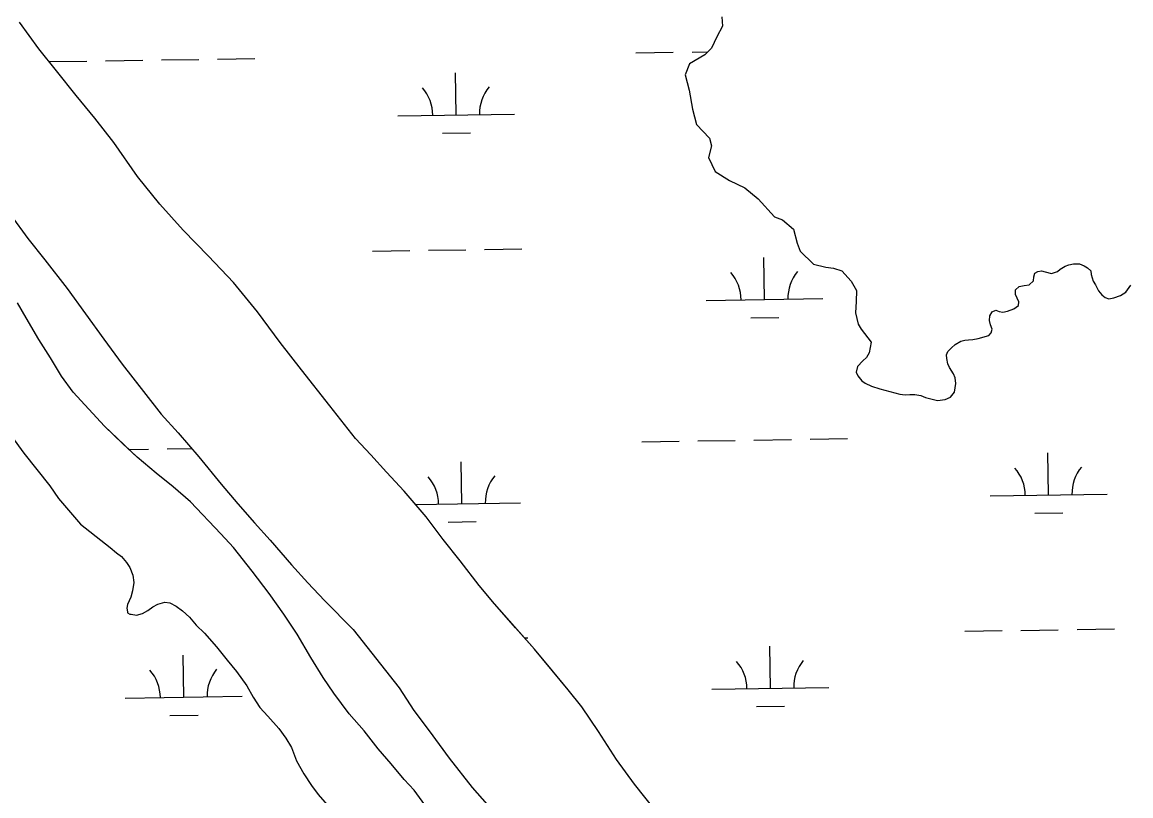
# Model space of a CAD drawing. Extents: x 3807117 to 3845308, y 337856 to 363736.
# Drawn here: x 3839480 to 3840428, y 354185 to 354847 of the extents above; entities that cross this region are included whole.
import ezdxf

# ---------------------------------------------------------------- set-up
doc = ezdxf.new("R2010")
doc.units = 0
doc.layers.add('V-TOPO-SHOR', color=7, linetype='Continuous')
doc.layers.add('V-WETL-SWMP', color=7, linetype='Continuous')

msp = doc.modelspace()

# ---------------------------------------------------------------- linework, layer by layer
at = {"layer": 'V-TOPO-SHOR'}
for p, q in [((3840078.3, 354850.94), (3840078.87, 354843.16)), ((3840078.87, 354843.16), (3840074.01, 354834.08)), ((3840074.01, 354834.08), (3840069.55, 354824.24)), ((3840069.55, 354824.24), (3840063.83, 354818.65)), ((3840050.76, 354810.95), (3840047.07, 354801.52)), ((3840063.83, 354818.65), (3840050.76, 354810.95)), ((3840047.07, 354801.52), (3840050.49, 354788.34)), ((3840050.49, 354788.34), (3840053.2, 354772.04)), ((3840053.2, 354772.04), (3840056.61, 354758.86)), ((3840056.61, 354758.86), (3840067.78, 354747.42)), ((3840067.78, 354747.42), (3840069.49, 354740.84)), ((3840069.49, 354740.84), (3840066.99, 354730.65)), ((3840066.99, 354730.65), (3840072.72, 354718.7)), ((3840072.72, 354718.7), (3840084.97, 354711.18)), ((3840084.97, 354711.18), (3840097.98, 354704.85)), ((3840097.98, 354704.85), (3840109.49, 354695.36)), ((3840109.49, 354695.36), (3840123.48, 354680.09)), ((3840123.48, 354680.09), (3840130.16, 354677.52)), ((3840130.16, 354677.52), (3840139.7, 354669.55)), ((3840139.7, 354669.55), (3840142.7, 354657.53)), ((3840142.7, 354657.53), (3840145.19, 354650.57)), ((3840145.19, 354650.57), (3840156.74, 354639.53)), ((3840156.74, 354639.53), (3840167.32, 354637.05)), ((3840372.01, 354637.71), (3840375.17, 354638.95)), ((3840375.17, 354638.95), (3840379.12, 354639.8)), ((3840379.12, 354639.8), (3840384.27, 354639.89)), ((3840384.27, 354639.89), (3840388.26, 354637.97)), ((3840167.32, 354637.05), (3840173.97, 354636.03)), ((3840173.97, 354636.03), (3840181.04, 354633.85)), ((3840181.04, 354633.85), (3840189.03, 354625.07)), ((3840345.21, 354628.54), (3840345.95, 354631.72)), ((3840345.95, 354631.72), (3840348.7, 354633.36)), ((3840348.7, 354633.36), (3840351.86, 354633.8)), ((3840351.86, 354633.8), (3840355.04, 354633.06)), ((3840355.04, 354633.06), (3840360.22, 354631.56)), ((3840360.22, 354631.56), (3840365.35, 354633.23)), ((3840365.35, 354633.23), (3840367.69, 354635.26)), ((3840367.69, 354635.26), (3840372.01, 354637.71)), ((3840388.26, 354637.97), (3840391.07, 354636.43)), ((3840391.07, 354636.43), (3840393.89, 354633.71)), ((3840393.89, 354633.71), (3840394.33, 354630.54)), ((3840394.33, 354630.54), (3840396.01, 354625.02)), ((3840189.03, 354625.07), (3840193.5, 354616.98)), ((3840329.53, 354617.58), (3840332.65, 354620.4)), ((3840332.65, 354620.4), (3840337, 354621.27)), ((3840337, 354621.27), (3840341.35, 354621.74)), ((3840341.35, 354621.74), (3840344.86, 354625.36)), ((3840344.86, 354625.36), (3840345.21, 354628.54)), ((3840396.01, 354625.02), (3840398.05, 354621.88)), ((3840398.05, 354621.88), (3840400.51, 354616.77)), ((3840423.92, 354615.57), (3840428.18, 354621.59)), ((3840193.5, 354616.98), (3840193.32, 354607.63)), ((3840329.59, 354613.61), (3840329.53, 354617.58)), ((3840330.84, 354610.46), (3840329.59, 354613.61)), ((3840332.47, 354607.32), (3840330.84, 354610.46)), ((3840400.51, 354616.77), (3840403.34, 354613.25)), ((3840403.34, 354613.25), (3840406.16, 354610.91)), ((3840406.16, 354610.91), (3840409.35, 354609.78)), ((3840409.35, 354609.78), (3840413.69, 354610.64)), ((3840413.69, 354610.64), (3840419.21, 354612.72)), ((3840419.21, 354612.72), (3840423.92, 354615.57)), ((3840193.32, 354607.63), (3840192.76, 354597.87)), ((3840322.7, 354599.23), (3840328.21, 354601.3)), ((3840328.21, 354601.3), (3840332.13, 354604.14)), ((3840332.13, 354604.14), (3840332.47, 354607.32)), ((3840192.76, 354597.87), (3840194.93, 354588.17)), ((3840307.36, 354591.44), (3840307.69, 354595.41)), ((3840308.22, 354587.49), (3840307.36, 354591.44)), ((3840307.69, 354595.41), (3840309.62, 354598.61)), ((3840309.62, 354598.61), (3840312.77, 354600.25)), ((3840312.77, 354600.25), (3840315.56, 354599.11)), ((3840315.56, 354599.11), (3840318.75, 354598.37)), ((3840318.75, 354598.37), (3840322.7, 354599.23)), ((3840194.93, 354588.17), (3840197.36, 354583.94)), ((3840197.36, 354583.94), (3840206.19, 354572.84)), ((3840309.47, 354583.94), (3840308.22, 354587.49)), ((3840308.73, 354580.76), (3840309.47, 354583.94)), ((3840206.19, 354572.84), (3840204.35, 354563.57)), ((3840277.97, 354570.74), (3840282.68, 354573.59)), ((3840282.68, 354573.59), (3840286.24, 354574.44)), ((3840286.24, 354574.44), (3840289.4, 354574.89)), ((3840289.4, 354574.89), (3840292.97, 354574.95)), ((3840292.97, 354574.95), (3840297.71, 354575.82)), ((3840297.71, 354575.82), (3840306.79, 354578.35)), ((3840306.79, 354578.35), (3840308.73, 354580.76)), ((3840204.35, 354563.57), (3840202.04, 354559.57)), ((3840270.58, 354561.89), (3840271.73, 354564.69)), ((3840271.73, 354564.69), (3840274.85, 354567.91)), ((3840274.85, 354567.91), (3840277.97, 354570.74)), ((3840198.91, 354556.74), (3840194.23, 354551.91)), ((3840202.04, 354559.57), (3840198.91, 354556.74)), ((3840270.64, 354558.72), (3840270.58, 354561.89)), ((3840271.5, 354554.37), (3840270.64, 354558.72)), ((3840273.14, 354551.23), (3840271.5, 354554.37)), ((3840194.23, 354551.91), (3840193.12, 354547.13)), ((3840193.12, 354547.13), (3840194.76, 354543.99)), ((3840276.4, 354545.73), (3840273.14, 354551.23)), ((3840278.05, 354542.19), (3840276.4, 354545.73)), ((3840194.76, 354543.99), (3840198, 354539.68)), ((3840198, 354539.68), (3840200.81, 354537.74)), ((3840200.81, 354537.74), (3840206.41, 354535.06)), ((3840206.41, 354535.06), (3840213.58, 354532.8)), ((3840277.46, 354529.89), (3840278.52, 354537.44)), ((3840278.52, 354537.44), (3840278.05, 354542.19)), ((3840213.58, 354532.8), (3840230.7, 354528.33)), ((3840230.7, 354528.33), (3840235.07, 354527.61)), ((3840235.07, 354527.61), (3840239.03, 354528.07)), ((3840239.03, 354528.07), (3840243.39, 354528.14)), ((3840243.39, 354528.14), (3840248.56, 354527.04)), ((3840248.56, 354527.04), (3840252.55, 354525.52)), ((3840252.55, 354525.52), (3840262.9, 354522.91)), ((3840269.23, 354523.81), (3840273.95, 354525.87)), ((3840273.95, 354525.87), (3840277.46, 354529.89)), ((3840262.9, 354522.91), (3840269.23, 354523.81))]:
    msp.add_line(p, q, dxfattribs=at)
for points in [[(3840022.36, 354171.14), (3840003.66, 354194.6), (3839988.12, 354215.77), (3839972.91, 354239.68), (3839958.53, 354260.87), (3839946.99, 354275.49), (3839933.48, 354291.63), (3839917.97, 354310.08), (3839901.69, 354328.52), (3839883.82, 354348.87), (3839870.7, 354364.63), (3839854.37, 354385.8), (3839840.05, 354403.87), (3839825.31, 354423.5), (3839806.63, 354445.41), (3839791.55, 354461.52), (3839778.06, 354476.5), (3839764.97, 354490.31), (3839743.08, 354518.39), (3839718.8, 354549.16), (3839700.48, 354572.63), (3839680.96, 354598.81), (3839660.67, 354623.8), (3839639.25, 354646.44), (3839617.46, 354668.68), (3839597.6, 354690.95), (3839578.51, 354714.41), (3839558.16, 354743.68), (3839541.83, 354764.46), (3839525.93, 354783.68), (3839509.21, 354804.83), (3839494.1, 354823.68), (3839477.35, 354846.39)], [(3839469.95, 354681.44), (3839484.7, 354661.42), (3839499.03, 354643.34), (3839518.14, 354618.72), (3839534.08, 354597.16), (3839549.64, 354575.21), (3839565.19, 354554.03), (3839581.5, 354533.26), (3839598.62, 354511.33), (3839613.31, 354495.2), (3839630.79, 354474.84), (3839649.88, 354451.39), (3839664.19, 354434.48), (3839678.48, 354418.35), (3839691.98, 354403.37), (3839710.25, 354382.24), (3839724.15, 354366.89), (3839738.42, 354351.92), (3839763, 354327), (3839802.4, 354277), (3839814.8, 354257.72), (3839827.94, 354240.4), (3839845.09, 354216.91), (3839864.59, 354191.91), (3839888.02, 354165.41)], [(3839830.29, 354168.74), (3839815.15, 354189.53), (3839806.42, 354198.74), (3839795.29, 354212.19), (3839784.17, 354224.87), (3839772.22, 354240.26), (3839759.51, 354254.85), (3839746.36, 354272.56), (3839737.17, 354286.05), (3839726.76, 354303.02), (3839715.13, 354323.09), (3839703.55, 354340.05), (3839691.18, 354357.77), (3839676.44, 354377.01), (3839660.52, 354397.01), (3839649.81, 354408.91), (3839623.64, 354436.15), (3839609, 354449.15), (3839594.4, 354460.6), (3839578.19, 354474.36), (3839565.92, 354485.85), (3839550.09, 354500.79), (3839523.5, 354529.96), (3839513.53, 354543.82), (3839503.92, 354559.25), (3839493.92, 354575.06), (3839483.09, 354593.59), (3839475.87, 354606.33)], [(3839470.73, 354492.46), (3839481.11, 354477.82), (3839503.39, 354449.75), (3839510.97, 354438.96), (3839529.65, 354417.06), (3839550.97, 354400.26), (3839554.92, 354397.21), (3839560.45, 354392.63), (3839564.79, 354389.58), (3839569.16, 354384.2), (3839571.96, 354379.96), (3839574.41, 354373.38), (3839575.29, 354367.16), (3839574.24, 354360.12), (3839572.77, 354354.64), (3839569.75, 354348.36), (3839569.42, 354345.23), (3839569.86, 354342.13), (3839569.87, 354341.35), (3839571.84, 354340.21), (3839573.01, 354340.23), (3839577.7, 354339.14), (3839582.74, 354340.78), (3839587.38, 354343.2)], [(3839587.38, 354343.2), (3839591.61, 354346.38), (3839595.85, 354348.79), (3839601.67, 354350.45), (3839605.97, 354349.74), (3839611.47, 354347.1), (3839617, 354342.91), (3839622.93, 354337.55), (3839628.5, 354330.62), (3839635.63, 354323.73), (3839645.95, 354312.21), (3839655.1, 354300.67), (3839663.05, 354291.06), (3839671.83, 354278.74), (3839677.44, 354269.09), (3839683.05, 354260.22), (3839689.79, 354252.93), (3839699.32, 354242.17), (3839705.3, 354234.09), (3839710.11, 354225.98), (3839714.58, 354214.76), (3839720.61, 354203.56), (3839727.4, 354193.54), (3839732.98, 354185.84), (3839744.5, 354172.78)]]:
    msp.add_lwpolyline(points, dxfattribs=at)
at = {"layer": 'V-WETL-SWMP'}
for p, q in [((3840078.3, 354850.94), (3840078.87, 354843.16)), ((3839494.1, 354823.68), (3839477.35, 354846.39)), ((3840078.87, 354843.16), (3840074.01, 354834.08)), ((3840074.01, 354834.08), (3840069.55, 354824.24)), ((3839509.21, 354804.83), (3839494.1, 354823.68)), ((3840004.81, 354820.25), (3840036.8, 354820.73)), ((3840052.8, 354820.97), (3840066.41, 354821.17)), ((3840069.55, 354824.24), (3840063.83, 354818.65)), ((3839502.96, 354812.73), (3839534.95, 354813.21)), ((3839550.95, 354813.45), (3839582.95, 354813.93)), ((3839598.95, 354814.17), (3839630.94, 354814.65)), ((3839646.94, 354814.89), (3839678.94, 354815.37)), ((3840050.76, 354810.95), (3840047.07, 354801.52)), ((3840063.83, 354818.65), (3840050.76, 354810.95)), ((3839525.93, 354783.68), (3839509.21, 354804.83)), ((3839850.99, 354767.2), (3839850.45, 354803.19)), ((3840047.07, 354801.52), (3840050.49, 354788.34)), ((3839541.84, 354764.46), (3839525.93, 354783.68)), ((3840050.49, 354788.34), (3840053.2, 354772.04)), ((3840053.2, 354772.04), (3840056.61, 354758.86)), ((3839558.15, 354743.68), (3839541.84, 354764.46)), ((3839801, 354766.45), (3839900.99, 354767.95)), ((3840056.61, 354758.86), (3840067.78, 354747.42)), ((3839578.51, 354714.41), (3839558.15, 354743.68)), ((3839839.23, 354751.59), (3839863.22, 354751.95)), ((3840067.78, 354747.42), (3840069.49, 354740.84)), ((3840069.49, 354740.84), (3840066.99, 354730.65)), ((3840066.99, 354730.65), (3840072.72, 354718.7)), ((3840072.72, 354718.7), (3840084.97, 354711.18)), ((3839597.6, 354690.95), (3839578.51, 354714.41)), ((3840084.97, 354711.18), (3840097.98, 354704.85)), ((3840097.98, 354704.85), (3840109.49, 354695.36)), ((3839617.46, 354668.68), (3839597.6, 354690.95)), ((3840109.49, 354695.36), (3840123.48, 354680.09)), ((3840123.48, 354680.09), (3840130.16, 354677.52)), ((3840130.16, 354677.52), (3840139.7, 354669.55)), ((3839639.25, 354646.44), (3839617.46, 354668.68)), ((3840139.7, 354669.55), (3840142.7, 354657.53)), ((3839779.32, 354650.68), (3839811.32, 354651.16)), ((3839827.32, 354651.4), (3839859.31, 354651.88)), ((3839875.31, 354652.12), (3839907.31, 354652.59)), ((3840142.7, 354657.53), (3840145.19, 354650.57)), ((3840145.19, 354650.57), (3840156.74, 354639.53)), ((3839660.67, 354623.8), (3839639.25, 354646.44)), ((3840114.83, 354609.27), (3840114.29, 354645.26)), ((3840156.74, 354639.53), (3840167.32, 354637.05)), ((3840372.01, 354637.71), (3840375.17, 354638.95)), ((3840375.17, 354638.95), (3840379.12, 354639.8)), ((3840379.12, 354639.8), (3840384.27, 354639.89)), ((3840384.27, 354639.89), (3840388.26, 354637.97)), ((3840167.32, 354637.05), (3840173.97, 354636.03)), ((3840173.97, 354636.03), (3840181.04, 354633.85)), ((3840181.04, 354633.85), (3840189.03, 354625.07)), ((3840345.21, 354628.54), (3840345.95, 354631.72)), ((3840345.95, 354631.72), (3840348.7, 354633.36)), ((3840348.7, 354633.36), (3840351.86, 354633.8)), ((3840351.86, 354633.8), (3840355.04, 354633.06)), ((3840355.04, 354633.06), (3840360.22, 354631.56)), ((3840360.22, 354631.56), (3840365.35, 354633.23)), ((3840365.35, 354633.23), (3840367.69, 354635.26)), ((3840367.69, 354635.26), (3840372.01, 354637.71)), ((3840388.26, 354637.97), (3840391.07, 354636.43)), ((3840391.07, 354636.43), (3840393.89, 354633.71)), ((3840393.89, 354633.71), (3840394.33, 354630.54)), ((3840394.33, 354630.54), (3840396.01, 354625.02)), ((3839680.96, 354598.81), (3839660.67, 354623.8)), ((3840189.03, 354625.07), (3840193.5, 354616.98)), ((3840329.53, 354617.58), (3840332.65, 354620.4)), ((3840332.65, 354620.4), (3840337, 354621.27)), ((3840337, 354621.27), (3840341.35, 354621.74)), ((3840341.35, 354621.74), (3840344.86, 354625.36)), ((3840344.86, 354625.36), (3840345.21, 354628.54)), ((3840396.01, 354625.02), (3840398.05, 354621.88)), ((3840398.05, 354621.88), (3840400.51, 354616.77)), ((3840423.92, 354615.57), (3840428.18, 354621.59)), ((3840193.5, 354616.98), (3840193.32, 354607.63)), ((3840329.59, 354613.61), (3840329.53, 354617.58)), ((3840330.84, 354610.46), (3840329.59, 354613.61)), ((3840332.47, 354607.32), (3840330.84, 354610.46)), ((3840400.51, 354616.77), (3840403.34, 354613.25)), ((3840403.34, 354613.25), (3840406.16, 354610.91)), ((3840406.16, 354610.91), (3840409.35, 354609.78)), ((3840409.35, 354609.78), (3840413.69, 354610.64)), ((3840413.69, 354610.64), (3840419.21, 354612.72)), ((3840419.21, 354612.72), (3840423.92, 354615.57)), ((3840064.83, 354608.52), (3840164.82, 354610.02)), ((3840193.32, 354607.63), (3840192.76, 354597.87)), ((3840322.7, 354599.23), (3840328.21, 354601.3)), ((3840328.21, 354601.3), (3840332.13, 354604.14)), ((3840332.13, 354604.14), (3840332.47, 354607.32)), ((3839700.48, 354572.63), (3839680.96, 354598.81)), ((3840103.06, 354593.66), (3840127.05, 354594.02)), ((3840192.76, 354597.87), (3840194.93, 354588.17)), ((3840307.36, 354591.44), (3840307.69, 354595.41)), ((3840308.22, 354587.49), (3840307.36, 354591.44)), ((3840307.69, 354595.41), (3840309.62, 354598.61)), ((3840309.62, 354598.61), (3840312.77, 354600.25)), ((3840312.77, 354600.25), (3840315.56, 354599.11)), ((3840315.56, 354599.11), (3840318.75, 354598.37)), ((3840318.75, 354598.37), (3840322.7, 354599.23)), ((3840194.93, 354588.17), (3840197.36, 354583.94)), ((3840197.36, 354583.94), (3840206.19, 354572.84)), ((3840309.47, 354583.94), (3840308.22, 354587.49)), ((3840308.73, 354580.76), (3840309.47, 354583.94)), ((3839718.8, 354549.17), (3839700.48, 354572.63)), ((3840206.19, 354572.84), (3840204.35, 354563.57)), ((3840277.97, 354570.74), (3840282.68, 354573.59)), ((3840282.68, 354573.59), (3840286.24, 354574.44)), ((3840286.24, 354574.44), (3840289.4, 354574.89)), ((3840289.4, 354574.89), (3840292.97, 354574.95)), ((3840292.97, 354574.95), (3840297.71, 354575.82)), ((3840297.71, 354575.82), (3840306.79, 354578.35)), ((3840306.79, 354578.35), (3840308.73, 354580.76)), ((3840204.35, 354563.57), (3840202.04, 354559.57)), ((3840270.58, 354561.89), (3840271.73, 354564.69)), ((3840271.73, 354564.69), (3840274.85, 354567.91)), ((3840274.85, 354567.91), (3840277.97, 354570.74)), ((3840198.91, 354556.74), (3840194.23, 354551.91)), ((3840202.04, 354559.57), (3840198.91, 354556.74)), ((3840270.64, 354558.72), (3840270.58, 354561.89)), ((3840271.5, 354554.37), (3840270.64, 354558.72)), ((3840273.14, 354551.23), (3840271.5, 354554.37)), ((3839743.08, 354518.39), (3839718.8, 354549.17)), ((3840194.23, 354551.91), (3840193.12, 354547.13)), ((3840193.12, 354547.13), (3840194.76, 354543.99)), ((3840276.4, 354545.73), (3840273.14, 354551.23)), ((3840278.05, 354542.19), (3840276.4, 354545.73)), ((3840194.76, 354543.99), (3840198, 354539.68)), ((3840198, 354539.68), (3840200.81, 354537.74)), ((3840200.81, 354537.74), (3840206.41, 354535.06)), ((3840206.41, 354535.06), (3840213.58, 354532.8)), ((3840277.46, 354529.89), (3840278.52, 354537.44)), ((3840278.52, 354537.44), (3840278.05, 354542.19)), ((3840213.58, 354532.8), (3840230.7, 354528.33)), ((3840230.7, 354528.33), (3840235.07, 354527.61)), ((3840235.07, 354527.61), (3840239.03, 354528.07)), ((3840239.03, 354528.07), (3840243.39, 354528.14)), ((3840243.39, 354528.14), (3840248.56, 354527.04)), ((3840248.56, 354527.04), (3840252.55, 354525.52)), ((3840252.55, 354525.52), (3840262.9, 354522.91)), ((3840269.23, 354523.81), (3840273.95, 354525.87)), ((3840273.95, 354525.87), (3840277.46, 354529.89)), ((3839764.97, 354490.31), (3839743.08, 354518.39)), ((3840262.9, 354522.91), (3840269.23, 354523.81)), ((3839778.06, 354476.5), (3839764.97, 354490.31)), ((3840009.79, 354487.61), (3840041.79, 354488.09)), ((3840057.79, 354488.33), (3840089.78, 354488.81)), ((3840105.78, 354489.05), (3840137.78, 354489.53)), ((3840153.78, 354489.77), (3840185.77, 354490.25)), ((3839571.09, 354481.04), (3839587.93, 354481.29)), ((3839603.93, 354481.53), (3839624.78, 354481.84)), ((3840357.83, 354442.08), (3840357.29, 354478.07)), ((3839791.55, 354461.52), (3839778.06, 354476.5)), ((3839855.98, 354434.56), (3839855.44, 354470.55)), ((3839806.63, 354445.41), (3839791.55, 354461.52)), ((3839825.31, 354423.5), (3839806.63, 354445.41)), ((3840307.83, 354441.33), (3840407.82, 354442.83)), ((3839816.38, 354433.97), (3839905.97, 354435.31)), ((3839840.05, 354403.87), (3839825.31, 354423.5)), ((3840346.06, 354426.47), (3840370.06, 354426.83)), ((3839844.21, 354418.95), (3839868.21, 354419.31)), ((3839854.37, 354385.8), (3839840.05, 354403.87)), ((3839870.7, 354364.63), (3839854.37, 354385.8)), ((3839883.82, 354348.87), (3839870.7, 354364.63)), ((3839917.97, 354310.08), (3839883.82, 354348.87)), ((3840286.16, 354325.56), (3840318.15, 354326.04)), ((3840334.15, 354326.28), (3840366.15, 354326.76)), ((3840382.15, 354327), (3840414.14, 354327.48)), ((3839909.32, 354319.91), (3839912.29, 354319.96)), ((3839946.99, 354275.49), (3839917.97, 354310.08)), ((3840119.81, 354276.63), (3840119.27, 354312.63)), ((3839617.96, 354269.11), (3839617.42, 354305.11)), ((3839567.96, 354268.36), (3839667.95, 354269.86)), ((3839958.53, 354260.87), (3839946.99, 354275.49)), ((3840069.81, 354275.88), (3840169.8, 354277.38)), ((3839972.91, 354239.68), (3839958.53, 354260.87)), ((3840108.04, 354261.02), (3840132.04, 354261.38)), ((3839606.19, 354253.5), (3839630.19, 354253.86)), ((3839988.11, 354215.77), (3839972.91, 354239.68)), ((3840003.66, 354194.6), (3839988.11, 354215.77)), ((3840022.36, 354171.13), (3840003.66, 354194.6))]:
    msp.add_line(p, q, dxfattribs=at)
for points in [[(3839469.95, 354681.44), (3839484.7, 354661.42), (3839499.02, 354643.34), (3839518.14, 354618.72), (3839534.08, 354597.16), (3839549.64, 354575.21), (3839565.19, 354554.03), (3839598.62, 354511.33), (3839613.31, 354495.21), (3839630.79, 354474.84), (3839649.88, 354451.39), (3839664.19, 354434.48), (3839678.48, 354418.35), (3839691.98, 354403.37), (3839710.25, 354382.24), (3839724.15, 354366.89), (3839738.42, 354351.92), (3839762.99, 354327), (3839802.4, 354277), (3839814.8, 354257.72), (3839827.94, 354240.4), (3839845.09, 354216.91), (3839864.59, 354191.91), (3839888.02, 354165.41)], [(3839815.14, 354189.53), (3839806.42, 354198.74), (3839795.29, 354212.19), (3839784.17, 354224.87), (3839772.22, 354240.26), (3839759.51, 354254.86), (3839746.36, 354272.56), (3839737.17, 354286.05), (3839726.76, 354303.02), (3839715.13, 354323.09), (3839703.55, 354340.05), (3839691.18, 354357.77), (3839676.44, 354377.01), (3839660.52, 354397.01), (3839649.81, 354408.91), (3839623.64, 354436.15), (3839609, 354449.15), (3839594.4, 354460.6), (3839578.19, 354474.36), (3839550.09, 354500.79), (3839523.5, 354529.96), (3839513.53, 354543.82), (3839503.92, 354559.25), (3839493.92, 354575.06), (3839483.09, 354593.59), (3839475.87, 354606.33)], [(3839470.73, 354492.46), (3839481.11, 354477.82), (3839503.39, 354449.75), (3839510.98, 354438.96), (3839529.65, 354417.06), (3839554.92, 354397.21), (3839560.45, 354392.63), (3839564.79, 354389.58), (3839569.16, 354384.2), (3839571.96, 354379.96), (3839574.41, 354373.38), (3839575.29, 354367.15), (3839574.24, 354360.12), (3839572.77, 354354.64), (3839569.75, 354348.36), (3839569.42, 354345.24), (3839569.86, 354342.13), (3839569.87, 354341.35), (3839571.84, 354340.21), (3839573.01, 354340.23), (3839577.7, 354339.14), (3839582.74, 354340.78), (3839587.38, 354343.2), (3839591.61, 354346.38), (3839595.85, 354348.79), (3839601.67, 354350.45), (3839605.97, 354349.74), (3839611.47, 354347.1), (3839616.99, 354342.91), (3839622.93, 354337.55), (3839628.5, 354330.62), (3839635.63, 354323.73), (3839645.95, 354312.21), (3839655.1, 354300.67), (3839663.05, 354291.06), (3839671.83, 354278.74), (3839677.44, 354269.09), (3839683.05, 354260.22), (3839689.79, 354252.92), (3839699.32, 354242.17), (3839705.3, 354234.09), (3839710.11, 354225.98), (3839714.58, 354214.76), (3839720.61, 354203.56), (3839727.4, 354193.54), (3839732.98, 354185.84), (3839744.5, 354172.78)], [(3839830.29, 354168.74), (3839815.14, 354189.53)]]:
    msp.add_lwpolyline(points, dxfattribs=at)
for centre, start, end in [((3839906.22, 354768.5), 140.08653, 181.63019), ((3839795.75, 354766.84), 0.08653, 41.63019), ((3840059.58, 354608.92), 0.08653, 41.63019), ((3840170.05, 354610.57), 140.08653, 181.63019), ((3840302.59, 354441.72), 0.08653, 41.63019), ((3840413.06, 354443.38), 140.08653, 181.63019), ((3839800.73, 354434.21), 0.08653, 41.63019), ((3839911.21, 354435.86), 140.08653, 181.63019), ((3840064.56, 354276.28), 0.08653, 41.63019), ((3840175.04, 354277.93), 140.08653, 181.63019), ((3839562.72, 354268.76), 0.08653, 41.63019), ((3839673.19, 354270.41), 140.08653, 181.63019)]:
    msp.add_arc(centre, 35.25, start, end, dxfattribs=at)

doc.saveas('drawing.dxf')
